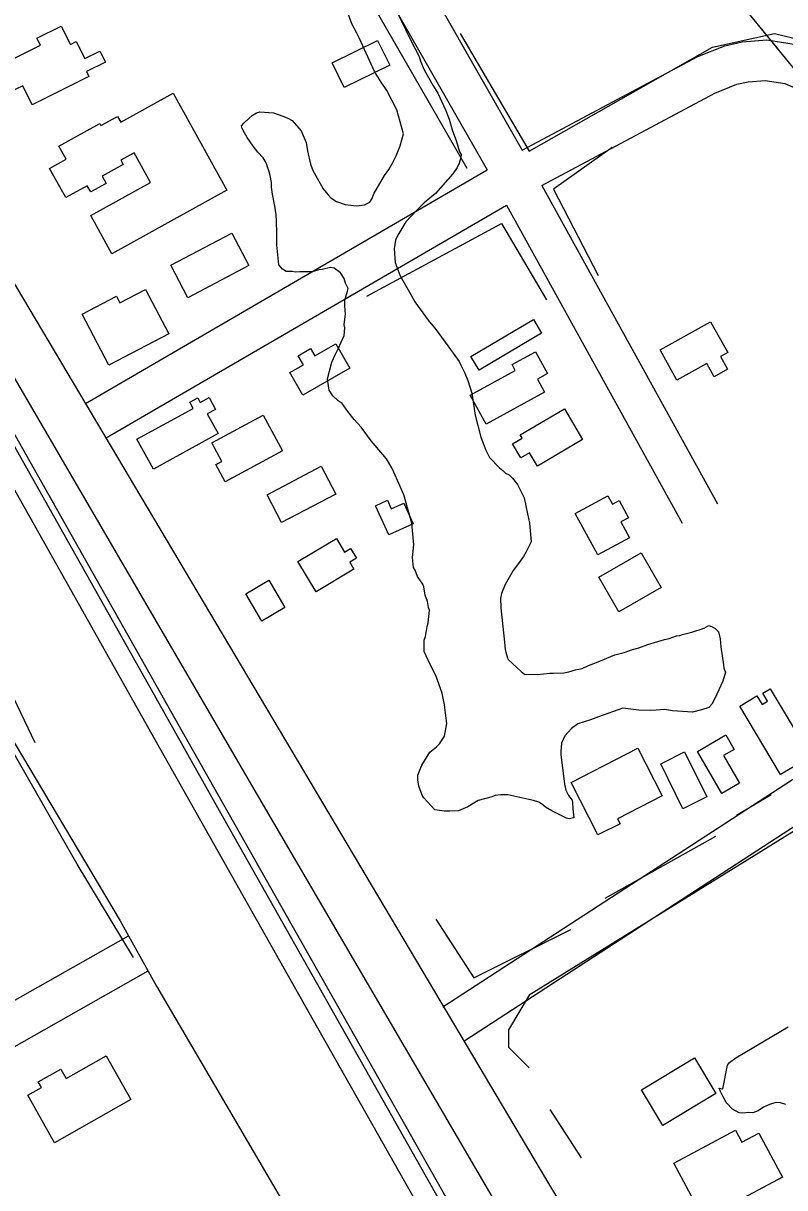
# Model space of a CAD drawing. Extents: x 3187622 to 3225504, y 800805 to 826213.
# Drawn here: x 3199500 to 3200067, y 812577 to 813444 of the extents above; entities that cross this region are included whole.
import ezdxf

# ---------------------------------------------------------------- set-up
doc = ezdxf.new("R2010")
doc.units = 0
for name, color, linetype in [('V-BLDG-OTLN', 7, 'Continuous'), ('V-RAIL-TRAK', 7, 'Continuous'), ('V-ROAD-CNTR', 7, 'Continuous'), ('V-SITE-VEGE', 7, 'Continuous'), ('V-TOPO-SHOR', 7, 'Continuous'), ('V-UTIL-LINE', 7, 'Continuous')]:
    doc.layers.add(name, color=color, linetype=linetype)

msp = doc.modelspace()

# ---------------------------------------------------------------- linework, layer by layer
at = {"layer": 'V-BLDG-OTLN'}
for points in [[(3199507.01, 813383.2), (3199499.94, 813397.4), (3199489.65, 813392.27), (3199480.28, 813411.06), (3199513.11, 813427.42), (3199510.51, 813432.64), (3199528.62, 813441.67), (3199535.43, 813428.01), (3199539.84, 813430.21), (3199546.15, 813417.56), (3199557.36, 813423.15), (3199561.47, 813414.91), (3199547.31, 813407.85), (3199549.13, 813404.19)], [(3199730.3, 813414.27), (3199764.18, 813431.05), (3199773.25, 813412.74), (3199739.37, 813395.96)], [(3199566.3, 813272.29), (3199550.58, 813300.78), (3199594.97, 813325.27), (3199582.81, 813347.32), (3199573.04, 813341.93), (3199574.76, 813338.8), (3199559.1, 813330.16), (3199562.12, 813324.66), (3199550.61, 813318.32), (3199548.04, 813322.98), (3199531.95, 813314.11), (3199519.94, 813335.88), (3199532.27, 813342.69), (3199526.87, 813352.48), (3199557.26, 813369.26), (3199558.12, 813367.71), (3199570.53, 813374.55), (3199572.9, 813370.27), (3199612.05, 813391.87), (3199651.95, 813319.55)], [(3199668.24, 813263.61), (3199622.84, 813239.65), (3199610.12, 813263.75), (3199655.52, 813287.71)], [(3199544.19, 813227.4), (3199569.7, 813240.81), (3199572.29, 813235.88), (3199591.28, 813245.86), (3199608.62, 813212.87), (3199564.13, 813189.48)], [(3199839.64, 813185.79), (3199833.62, 813195.98), (3199880.22, 813223.51), (3199886.24, 813213.33)], [(3199974.53, 813200.82), (3200012.1, 813221.7), (3200024.76, 813198.93), (3200019.41, 813195.95), (3200024.71, 813186.43), (3200014.64, 813180.83), (3200009.17, 813190.68), (3199987.02, 813178.37)], [(3199698.74, 813183.96), (3199708.89, 813189.81), (3199705.03, 813196.51), (3199714.15, 813201.77), (3199717.29, 813196.3), (3199732.95, 813205.33), (3199743.39, 813187.21), (3199708.46, 813167.09)], [(3199844.93, 813145.49), (3199833.06, 813167.18), (3199866.66, 813185.57), (3199864.31, 813189.86), (3199881.8, 813199.44), (3199890.67, 813183.23), (3199883.07, 813179.08), (3199888.42, 813169.3)], [(3199584.98, 813134.4), (3199626.75, 813157.29), (3199624.23, 813161.89), (3199630.24, 813165.18), (3199632.13, 813161.73), (3199638.66, 813165.31), (3199643.46, 813156.56), (3199637.34, 813153.21), (3199645.39, 813138.52), (3199597.2, 813112.11)], [(3199916.75, 813134.06), (3199883.19, 813114.23), (3199877.24, 813124.3), (3199870.84, 813120.51), (3199864.65, 813130.98), (3199871.75, 813135.18), (3199870.38, 813137.52), (3199903.24, 813156.93)], [(3199640.66, 813131.62), (3199678.98, 813152.3), (3199693.34, 813125.7), (3199650.75, 813102.71), (3199643.83, 813115.53), (3199648.1, 813117.84)], [(3199681.82, 813093.1), (3199722.23, 813114.31), (3199733.1, 813093.6), (3199692.69, 813072.39)], [(3199772.62, 813063.1), (3199762.61, 813084.9), (3199771.39, 813088.93), (3199774.34, 813082.5), (3199783.61, 813086.76), (3199790.67, 813071.38)], [(3199927.98, 813048.34), (3199911.33, 813079.19), (3199935.66, 813092.33), (3199939.02, 813086.1), (3199943.99, 813088.79), (3199950.97, 813075.87), (3199945.32, 813072.82), (3199951.64, 813061.11)], [(3199718.34, 813020.73), (3199704.75, 813043.36), (3199733.44, 813060.59), (3199739.58, 813050.37), (3199744.04, 813053.05), (3199748.43, 813045.76), (3199743.45, 813042.77), (3199746.53, 813037.66)], [(3199928.8, 813031.64), (3199960.28, 813049.85), (3199975.14, 813024.16), (3199943.66, 813005.95)], [(3199665.98, 813019.27), (3199683.24, 813029.37), (3199695.11, 813009.08), (3199677.85, 812998.98)], [(3200056.49, 812948.6), (3200080.18, 812908.9), (3200073.8, 812905.09), (3200080.16, 812894.44), (3200064.19, 812884.91), (3200033.81, 812935.82), (3200046.48, 812943.38), (3200050.35, 812936.89), (3200054.52, 812939.38), (3200050.98, 812945.31)], [(3200029.65, 812903.62), (3200021.69, 812898.99), (3200033.61, 812878.47), (3200020.46, 812870.83), (3200002.31, 812902.09), (3200023.41, 812914.35)], [(3199908.22, 812879.04), (3199958, 812904.43), (3199976.1, 812868.94), (3199942.75, 812851.93), (3199944.61, 812848.3), (3199928.17, 812839.92)], [(3200009.25, 812868.18), (3199991.5, 812859.38), (3199974.9, 812892.88), (3199992.65, 812901.68)], [(3199523.66, 812610.96), (3199503.72, 812646.26), (3199513.81, 812651.96), (3199511.43, 812656.17), (3199528.36, 812665.73), (3199532.33, 812658.71), (3199562.1, 812675.53), (3199580.45, 812643.04)], [(3199976.47, 812623.87), (3199960.6, 812650.33), (3200000.11, 812674.03), (3200015.99, 812647.56)], [(3200065.59, 812585.37), (3200007.13, 812554.02), (3199984.71, 812595.83), (3200030.53, 812620.4), (3200035.39, 812611.35), (3200048.02, 812618.13)]]:
    msp.add_lwpolyline(points, close=True, dxfattribs=at)
at = {"layer": 'V-RAIL-TRAK'}
for points in [[(3198855.38, 814257.78), (3198922.64, 814139.83), (3198960.22, 814073.14), (3199071.15, 813878.29), (3199140.69, 813755.55), (3199183.27, 813678.09), (3199279.59, 813506.79), (3199322.55, 813432.02), (3199377.85, 813332.96), (3199379.65, 813329.83), (3199419.43, 813260.71), (3199526.09, 813071.7), (3199646.24, 812858.06), (3199796.04, 812592.94), (3199928.12, 812359.08), (3200053.82, 812135.49), (3200181.4, 811909.93), (3200278.5, 811734.69)], [(3200278.5, 811734.69), (3200233.65, 811793.32), (3200211.82, 811825.21), (3200191.93, 811858.17), (3200167.28, 811900.26), (3200093.71, 812031.15), (3199966.18, 812258.89), (3199852.93, 812461.17), (3199716.34, 812701.95), (3199597.5, 812912.56), (3199461.2, 813154.15), (3199423.7, 813225.5), (3199402.95, 813270.52), (3199379.65, 813329.83)]]:
    msp.add_lwpolyline(points, dxfattribs=at)
at = {"layer": 'V-ROAD-CNTR'}
for points in [[(3198994.96, 814024.94), (3199297.72, 813485.13), (3199618.62, 812916.82), (3200023.8, 812201.72), (3200373.74, 811581.25)], [(3199096.57, 813930.65), (3199444.51, 813332.48), (3199889.92, 812582.98), (3200152.94, 812143.68), (3200549.71, 811433.03)], [(3199553.34, 813911.48), (3199687.64, 813670.66), (3199713.7, 813626.33), (3199871.84, 813349.38)], [(3199098.36, 813718.85), (3199101.3, 813715.5), (3199101.06, 813680.04), (3199116.93, 813642.14), (3199134.01, 813603.29), (3199228.8, 813415.29), (3199257.72, 813363.73), (3199340.73, 813205.21), (3199361.54, 813170.18), (3199380.3, 813126.08), (3199430.72, 813022.28), (3199468.29, 812950.85), (3199572.6, 812776.07), (3199599.49, 812727.45), (3199772.33, 812432.74), (3199790.26, 812405.17), (3199812.21, 812375.49), (3199908.61, 812243.22), (3199973.05, 812162.03), (3199988.08, 812141.93), (3200014.87, 812103.4), (3200044.16, 812051.61), (3200090.79, 811979.38), (3200273.5, 811654.05)], [(3199682.29, 813620.83), (3199845.63, 813334.78)], [(3199871.84, 813349.38), (3200002.48, 813419.09), (3200022.64, 813427.12), (3200035.59, 813430.11), (3200053.96, 813431.52), (3200075.71, 813428.09), (3200101.27, 813416.99), (3200122.48, 813396.83), (3200150.75, 813370.24), (3200374.09, 813101.78), (3200381.6, 813077.66), (3200380.51, 813057.32), (3200367.22, 813034.05), (3200349.18, 813024.72), (3199828.98, 812686.7)], [(3199886.36, 813323.12), (3200015.13, 813391.84), (3200031.62, 813398.41), (3200040.14, 813400.37), (3200052.75, 813401.34), (3200067.26, 813399.05), (3200084.45, 813391.58), (3200101.87, 813375.03), (3200128.86, 813349.65), (3200347.21, 813087.18), (3200351.35, 813073.88), (3200350.93, 813066.02), (3200345.56, 813056.62), (3200334.08, 813050.68), (3199812.63, 812711.86)], [(3199546.61, 813160.96), (3199845.63, 813334.78)], [(3199886.36, 813323.12), (3200017.21, 813086.28)], [(3199561.68, 813135.03), (3199860.15, 813308.52)], [(3199860.15, 813308.52), (3199990.95, 813071.78)], [(3199582.29, 812748.74), (3199540.53, 812818.28), (3199489.66, 812907.29), (3199457.04, 812967.5), (3199430.53, 813016.94), (3199410.74, 813056.23)], [(3199116.26, 812878.17), (3199226.02, 812667.44), (3199234.96, 812650.2), (3199259.91, 812617.5), (3199269.64, 812611.28), (3199283.85, 812608.58), (3199300.77, 812609.75), (3199315.85, 812616.29), (3199578.6, 812764.93)], [(3199094.38, 812855.13), (3199096.4, 812851.36), (3199199.4, 812653.6), (3199209.52, 812634.08), (3199239.28, 812595.08), (3199258.36, 812582.88), (3199282.05, 812578.39), (3199307.98, 812580.17), (3199329.25, 812589.41), (3199593.37, 812738.82)]]:
    msp.add_lwpolyline(points, dxfattribs=at)
at = {"layer": 'V-SITE-VEGE'}
for points in [[(3199768.13, 813123.05), (3199759.29, 813133.04), (3199752.02, 813143.4), (3199746.63, 813149), (3199742.03, 813154.98), (3199737.82, 813160.96), (3199734.72, 813162.98), (3199730.86, 813166.59), (3199728.2, 813170.97), (3199727.47, 813174.13), (3199726.78, 813179.25), (3199730.17, 813191.76), (3199732.63, 813197.21), (3199734.68, 813201.49), (3199739.2, 813211.62), (3199739.69, 813217.11), (3199739.35, 813219.47), (3199740.29, 813227.71), (3199739.95, 813230.07), (3199739.63, 813234.01), (3199739.7, 813237.93), (3199741.8, 813244.57), (3199742.23, 813246.53), (3199740.34, 813250.49), (3199739.23, 813254.05), (3199736.56, 813258.03), (3199731.91, 813261.66), (3199729.17, 813262.1), (3199722.85, 813260.65), (3199720.49, 813260.31), (3199715.36, 813258.83), (3199706.32, 813259.01), (3199702.78, 813258.68), (3199700.43, 813259.12), (3199696.11, 813259.21), (3199693.39, 813260.83), (3199690.7, 813264.03), (3199689.38, 813276.62), (3199689.02, 813278.59), (3199689.2, 813288.02), (3199688.97, 813296.28), (3199688.67, 813301.39), (3199687.62, 813307.7), (3199685.83, 813316.77), (3199685.14, 813321.89), (3199685.21, 813325.42), (3199684.13, 813330.55), (3199683.4, 813333.32), (3199681.55, 813339.25), (3199680.41, 813341.23), (3199678.88, 813343.62), (3199675.04, 813348.01), (3199671.59, 813352.4), (3199666.99, 813358.78), (3199665.1, 813362.35), (3199663.2, 813365.53), (3199662.84, 813367.5), (3199664.45, 813369.44), (3199668.45, 813373.29), (3199670.85, 813375.21), (3199674.03, 813377.11), (3199676.4, 813377.85), (3199686.6, 813377.26), (3199693.63, 813374.77), (3199696.75, 813373.53), (3199700.64, 813371.49), (3199707.17, 813363.9), (3199710.93, 813355.18), (3199711.99, 813348.87), (3199714.15, 813339.01), (3199716.03, 813334.26), (3199719.06, 813328.7), (3199723.62, 813320.75), (3199727.07, 813316.36), (3199729.39, 813313.96), (3199733.65, 813311.13), (3199739.9, 813309.04), (3199748.52, 813308.09), (3199754.43, 813308.76), (3199758.4, 813310.65), (3199760.02, 813313.37), (3199761.27, 813316.88), (3199769.39, 813330.48), (3199772.62, 813335.13), (3199775.47, 813340.18), (3199777.92, 813345.24), (3199780.82, 813352.65), (3199783.35, 813361.64), (3199778.58, 813379.41), (3199771, 813393.7), (3199766.8, 813400.07), (3199761.85, 813408.02), (3199754.3, 813424.28), (3199750.54, 813432.99), (3199748.65, 813436.57), (3199744.85, 813443.32), (3199741.87, 813451.63)], [(3199778.42, 813452.49), (3199788.63, 813431.47), (3199795.07, 813419.17), (3199796.18, 813415.61), (3199798.81, 813409.27), (3199805.26, 813397.76), (3199809.08, 813391.79), (3199814.73, 813379.5), (3199817.35, 813372.38), (3199819.55, 813364.47), (3199820.67, 813361.7), (3199822.54, 813356.56), (3199825.13, 813348.26), (3199826.27, 813346.27), (3199826.22, 813343.92), (3199824.96, 813339.62), (3199823.33, 813336.51), (3199820.1, 813331.85), (3199807.24, 813317.17), (3199798.86, 813310.26), (3199793.25, 813304.87), (3199785.22, 813295.99), (3199779.14, 813286.28), (3199777.5, 813282.39), (3199776.59, 813276.12), (3199777.17, 813265.89), (3199780.91, 813255.99), (3199788.9, 813242.09), (3199791.93, 813236.53), (3199801.89, 813222.98), (3199807.64, 813215.8), (3199818.36, 813201.05), (3199824.87, 813192.28), (3199825.99, 813189.51), (3199829.02, 813183.56), (3199831.27, 813178.02), (3199834.23, 813168.53), (3199836.67, 813152.37), (3199841.07, 813135.79), (3199844.81, 813126.28), (3199847.45, 813120.73), (3199854.77, 813113.12), (3199857.48, 813111.11), (3199859.41, 813109.11), (3199862.13, 813107.88), (3199864.45, 813105.47), (3199868.28, 813100.69), (3199873.2, 813090.77), (3199875.72, 813078.93), (3199877.16, 813071.83), (3199878.46, 813058.05), (3199874.78, 813050.66), (3199872.75, 813047.16), (3199868.31, 813040.96), (3199865.08, 813036.7), (3199858.99, 813026.21), (3199856.5, 813019.58), (3199855.65, 813016.06), (3199855.9, 813008.98), (3199858.55, 812983.39), (3199859.23, 812977.88), (3199859.59, 812975.91), (3199860.7, 812972.35), (3199861.44, 812970.37), (3199871.1, 812961.54), (3199873.41, 812959.53), (3199882.84, 812959.35), (3199892.29, 812960.35), (3199895.04, 812960.29), (3199902.9, 812960.54), (3199906.45, 812961.25), (3199911.59, 812962.72), (3199916.32, 812963.81), (3199921.08, 812966.08), (3199927.02, 812968.32), (3199940.88, 812973.94), (3199947.6, 812975.78), (3199953.92, 812978.02)], [(3199953.92, 812978.02), (3199958.66, 812979.1), (3199965.39, 812981.72), (3199977.64, 812985.42), (3199981.19, 812986.13), (3199986.73, 812987.99), (3199989.09, 812988.34), (3199991.07, 812989.09), (3199998.18, 812990.92), (3200007.27, 812993.88), (3200010.84, 812995.77), (3200012.79, 812994.95), (3200015.12, 812993.73), (3200017.82, 812990.93), (3200019.29, 812985.79), (3200019.57, 812979.89), (3200021.67, 812966.49), (3200022.02, 812964.13), (3200023.14, 812960.96), (3200021.04, 812954.32), (3200015.29, 812941.47), (3200012.86, 812937.2), (3200010.85, 812934.88), (3200005.31, 812933.02), (3199998.59, 812931.18), (3199983.69, 812932.26), (3199977.81, 812933.16), (3199971.52, 812932.89), (3199967.19, 812932.58), (3199958.55, 812932.74), (3199946.79, 812934.15), (3199928.59, 812927.82), (3199922.66, 812925.58), (3199913.17, 812922.62), (3199908.39, 812919.17), (3199903.57, 812913.77), (3199901.11, 812908.31), (3199900.59, 812902.04), (3199900.55, 812899.68), (3199903.27, 812877.62), (3199904.36, 812873.28), (3199906.25, 812869.32), (3199908.93, 812865.73), (3199909.28, 812863.76), (3199909.59, 812859.43), (3199910.25, 812852.74), (3199906.7, 812852.02), (3199904.74, 812852.45), (3199893.85, 812857.77), (3199889.18, 812860.61), (3199887.25, 812862.22), (3199884.15, 812864.24), (3199880.24, 812865.5), (3199876.72, 812866.35), (3199861.07, 812869.8), (3199855.97, 812869.9), (3199851.63, 812869.2), (3199848.47, 812868.08), (3199838.99, 812865.51), (3199831.43, 812860.94), (3199824.3, 812857.94), (3199818.01, 812857.66), (3199813.69, 812857.75), (3199806.64, 812858.67), (3199798.56, 812867.47), (3199797.42, 812869.45), (3199794.79, 812876.19), (3199794.1, 812880.91), (3199794.17, 812884.45), (3199797.06, 812891.86), (3199803.14, 812901.56), (3199807.93, 812905.4), (3199810.34, 812907.71), (3199813.98, 812913.53), (3199815.74, 812922.93), (3199814.04, 812936.71), (3199812.24, 812945.39), (3199807.39, 812958.45), (3199803.23, 812966.78), (3199798.7, 812976.3), (3199798.86, 812984.94), (3199799.7, 812987.67), (3199801.02, 812995.11), (3199801.86, 812997.85), (3199802.83, 813007.26), (3199802.08, 813009.24), (3199801.38, 813013.57), (3199799.51, 813018.32), (3199798.45, 813024.63), (3199797.7, 813026.61), (3199793.88, 813032.18), (3199792.01, 813036.93), (3199790.87, 813038.92), (3199790.23, 813046.4), (3199791.19, 813055.81), (3199789.54, 813071.95), (3199783.66, 813092.89), (3199776.13, 813109.93), (3199774.62, 813113.1), (3199770.82, 813119.85), (3199768.13, 813123.05)], [(3200068, 812639.49), (3200064.1, 812640.74), (3200060.57, 812640.81), (3200055.82, 812639.33), (3200051.46, 812637.45), (3200047.48, 812634.78), (3200043.52, 812633.28), (3200040.38, 812633.34), (3200036.06, 812633.03), (3200033.3, 812633.09), (3200028.25, 812635.94), (3200024.02, 812640.34), (3200022.88, 812642.33), (3200021.36, 812645.1), (3200019.47, 812649.07), (3200018.34, 812651.45), (3200021.08, 812651), (3200024.56, 812668.62), (3200026.17, 812670.55), (3200030.95, 812674), (3200057.59, 812689.98), (3200069.91, 812697.21)]]:
    msp.add_lwpolyline(points, dxfattribs=at)
at = {"layer": 'V-TOPO-SHOR'}
for p, q in [((3199743.14, 813487.78), (3199830.66, 813335.91)), ((3200031.43, 812854.57), (3200057.17, 812870.01)), ((3199933.62, 812792.79), (3200015.99, 812839.12)), ((3199892.44, 812635.77), (3199915.6, 812599.74))]:
    msp.add_line(p, q, dxfattribs=at)
for points in [[(3199825.51, 813436.3), (3199876.99, 813348.78), (3200013.42, 813426), (3200059.75, 813436.3), (3200080.34, 813431.15)], [(3200135.92, 812081.26), (3199674.04, 812870.96), (3199467.09, 813225.64), (3199352, 813428.05)], [(3199266.95, 813384.82), (3199423.96, 813086.23), (3199508.9, 812908.62)], [(3199938.77, 813351.35), (3199895.01, 813320.47), (3199928.47, 813256.11)], [(3199756.01, 813240.67), (3199856.4, 813294.73), (3199889.86, 813238.1)], [(3200180.73, 812908.62), (3199876.99, 812720.72), (3199861.55, 812694.98), (3199861.55, 812682.11), (3199876.99, 812666.66)], [(3199807.49, 812777.34), (3199835.81, 812733.59), (3199907.88, 812769.62)]]:
    msp.add_lwpolyline(points, dxfattribs=at)
at = {"layer": 'V-UTIL-LINE'}
for points in [[(3199923.05, 813594.49), (3200640.01, 812717.79), (3202006.06, 811098.72), (3203128.65, 810686.06), (3203334.13, 810414.07), (3203687.08, 810134.04), (3205008.03, 808523.12), (3206196.96, 808326.53), (3208534.47, 807926.94), (3209217.68, 808075.2), (3210991.35, 807487.65), (3211714.81, 807276.32), (3211555.07, 806654.47), (3211454.57, 806207.44)], [(3200040.8, 813450.51), (3200062.32, 813424.19)]]:
    msp.add_lwpolyline(points, dxfattribs=at)

doc.saveas('drawing.dxf')
